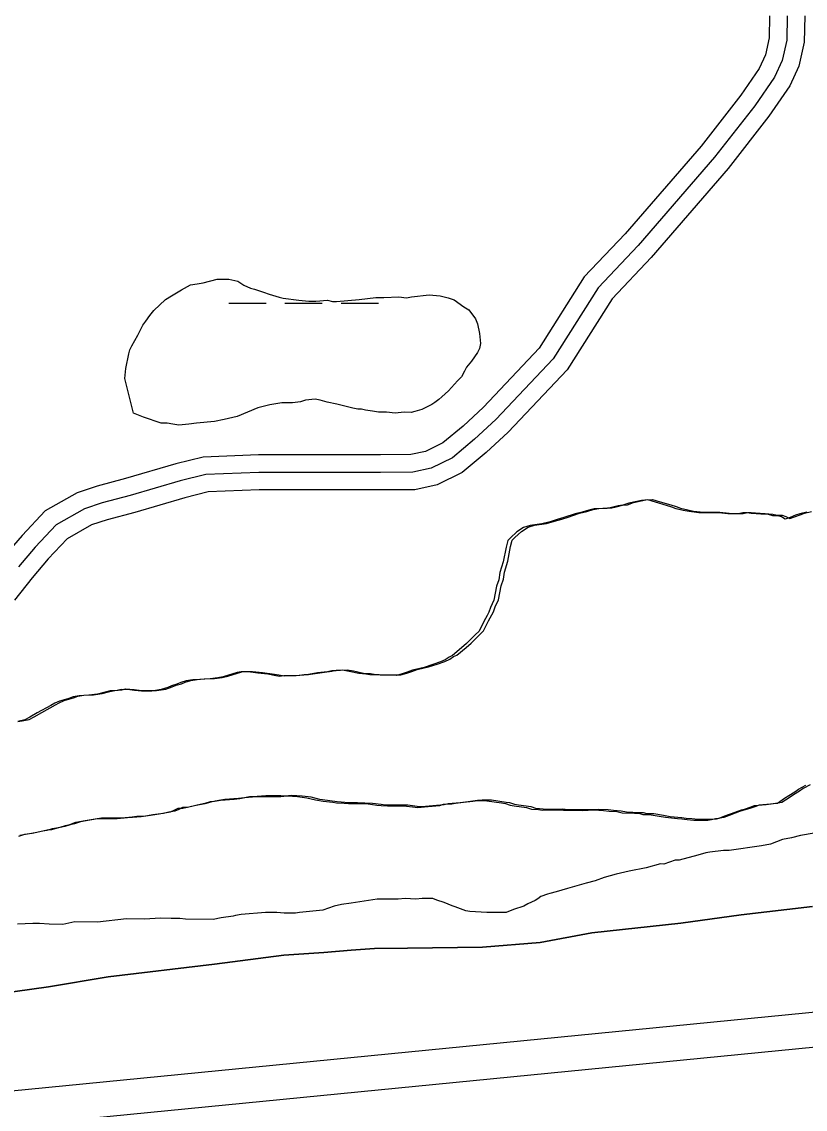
# Model space of a CAD drawing. Extents: x 3245246 to 3283090, y 806824 to 832173.
# Drawn here: x 3251906 to 3252576, y 813236 to 814165 of the extents above; entities that cross this region are included whole.
import ezdxf

# ---------------------------------------------------------------- set-up
doc = ezdxf.new("R2010")
doc.units = 0
for name, color, linetype in [('V-LEVE-TOET', 7, 'Continuous'), ('V-ROAD-CNTR', 7, 'Continuous'), ('V-SITE-VEGE', 7, 'Continuous'), ('V-SURV-LINE', 7, 'Continuous'), ('V-TOPO-SHOR', 7, 'Continuous'), ('V-WETL-SWMP', 7, 'Continuous')]:
    doc.layers.add(name, color=color, linetype=linetype)

msp = doc.modelspace()

# ---------------------------------------------------------------- linework, layer by layer
at = {"layer": 'V-LEVE-TOET'}
for points in [[(3251551.88, 813312.74), (3251617.85, 813313.63), (3251664.09, 813313.19), (3251719.5, 813315.99), (3251763.2, 813323.08), (3251804.3, 813329), (3251886.25, 813334.51), (3251929.23, 813340.42), (3251980.21, 813349.11), (3252071.1, 813359.75), (3252130.28, 813367.47), (3252164.57, 813369.9), (3252188.05, 813371.91), (3252207.77, 813373.23), (3252235.94, 813373.57), (3252300.26, 813374.46), (3252349.57, 813378.24), (3252393.74, 813386.73), (3252469.6, 813394.84), (3252521.27, 813402.13), (3252582.33, 813409.13)], [(3252582.33, 813409.13), (3252521.27, 813402.13), (3252469.6, 813394.84), (3252393.74, 813386.73), (3252349.57, 813378.24), (3252300.26, 813374.46), (3252235.94, 813373.57), (3252207.77, 813373.23), (3252188.05, 813371.91), (3252164.57, 813369.9), (3252130.28, 813367.47), (3252071.1, 813359.75), (3251980.21, 813349.11), (3251929.23, 813340.42), (3251886.25, 813334.51)]]:
    msp.add_lwpolyline(points, dxfattribs=at)
at = {"layer": 'V-ROAD-CNTR'}
for points in [[(3252545.6, 814169.93), (3252545.2, 814151.11), (3252541.91, 814136.61), (3252536.69, 814124.91), (3252520.87, 814102.11), (3252487, 814058.76), (3252422.14, 813983.79), (3252387.2, 813946.92), (3252348.67, 813886.22), (3252300.98, 813835.74), (3252283.54, 813819.54), (3252266.32, 813805.16), (3252251.43, 813797.82), (3252239.05, 813795.13), (3252213.03, 813795.03), (3252108.71, 813795.03), (3252061.48, 813793.12), (3252037.99, 813787.22), (3251994.93, 813774.66), (3251970.92, 813768.28), (3251953.82, 813762.62), (3251926.5, 813747.01), (3251906.79, 813726.08), (3251892.06, 813708.9)], [(3252575.61, 814169.97), (3252575.13, 814147.43), (3252570.51, 814127.09), (3252562.95, 814110.12), (3252545.03, 814084.31), (3252510.17, 814039.7), (3252444.39, 813963.64), (3252410.97, 813928.39), (3252372.45, 813867.71), (3252322.12, 813814.42), (3252303.38, 813797.01), (3252282.8, 813779.84), (3252261.4, 813769.28), (3252242.32, 813765.14), (3252213.08, 813765.03), (3252109.32, 813765.03), (3252065.79, 813763.27), (3252045.84, 813758.26), (3252002.98, 813745.76), (3251979.49, 813739.52), (3251966.1, 813735.09), (3251945.27, 813723.18), (3251929.11, 813706.02), (3251915.22, 813689.82), (3251900.24, 813670.87)], [(3252560.6, 814169.95), (3252560.16, 814149.27), (3252556.21, 814131.85), (3252549.82, 814117.52), (3252532.95, 814093.21), (3252498.59, 814049.23), (3252433.27, 813973.71), (3252399.08, 813937.66), (3252360.56, 813876.97), (3252311.55, 813825.08), (3252293.46, 813808.28), (3252274.56, 813792.5), (3252256.41, 813783.55), (3252240.68, 813780.13), (3252213.05, 813780.03), (3252109.02, 813780.03), (3252063.64, 813778.19), (3252041.91, 813772.74), (3251998.95, 813760.21), (3251975.2, 813753.9), (3251959.96, 813748.86), (3251935.89, 813735.09), (3251917.95, 813716.05), (3251903.64, 813699.36)]]:
    msp.add_lwpolyline(points, dxfattribs=at)
at = {"layer": 'V-SITE-VEGE'}
for points in [[(3252390.95, 813747.83), (3252385.37, 813746), (3252379.33, 813744.64), (3252369.58, 813741.43), (3252364, 813739.6), (3252357.96, 813737.77), (3252350.99, 813735.95), (3252340.78, 813734.6), (3252335.2, 813732.77), (3252329.62, 813729.08), (3252324.03, 813724), (3252321.7, 813721.69), (3252320.28, 813716.13), (3252317.91, 813703.62), (3252315.08, 813694.35), (3252314.13, 813688.32), (3252312.25, 813682.76), (3252309.88, 813670.71), (3252307.06, 813664.69), (3252305.66, 813660.52), (3252304.25, 813657.74), (3252301.44, 813652.65), (3252297.23, 813644.32), (3252293.97, 813641.08), (3252288.84, 813636), (3252286.51, 813633.69), (3252282.32, 813630), (3252274.4, 813623.54), (3252271.62, 813622.16), (3252268.36, 813619.85), (3252264.17, 813618.02), (3252257.67, 813615.73), (3252250.23, 813613.44), (3252246.52, 813612.53), (3252240.48, 813611.16), (3252235.83, 813609.33), (3252231.65, 813607.95), (3252226.54, 813606.58), (3252216.33, 813606.63), (3252212.62, 813606.65), (3252203.81, 813607.15), (3252200.56, 813607.63), (3252194.53, 813608.11), (3252186.19, 813610.01), (3252180.62, 813610.96), (3252175.06, 813610.52), (3252171.34, 813610.54), (3252167.63, 813609.63), (3252159.27, 813608.74), (3252151.38, 813607.38), (3252147.66, 813606.93), (3252143.49, 813606.48), (3252136.99, 813606.05), (3252130.49, 813606.08), (3252126.78, 813605.63), (3252122.14, 813606.58), (3252116.58, 813607.53), (3252108.23, 813608.5), (3252099.89, 813609.46), (3252093.85, 813609.49), (3252090.6, 813609.04), (3252078.52, 813605.38), (3252073.88, 813604.47), (3252067.38, 813603.57), (3252058.56, 813603.15), (3252052.53, 813602.71), (3252046.96, 813601.81), (3252042.31, 813600.44), (3252039.06, 813599.06), (3252034.41, 813597.69), (3252031.16, 813596.31), (3252025.58, 813594.48), (3252017.69, 813593.12), (3252012.12, 813593.15), (3252008.88, 813593.16), (3252002.84, 813593.65), (3251998.67, 813594.13), (3251991.25, 813594.63), (3251988, 813593.72), (3251981.96, 813593.28), (3251977.78, 813592.37), (3251971.28, 813590.54), (3251963.85, 813589.65), (3251955.5, 813589.22), (3251950.39, 813588.32), (3251946.67, 813586.94), (3251938.77, 813584.65), (3251934.59, 813582.82), (3251931.34, 813580.97), (3251919.71, 813574.53), (3251913.2, 813570.85), (3251909.01, 813568.55), (3251902.97, 813567.18)], [(3252577.46, 813746.08), (3252571.42, 813744.72), (3252567.71, 813743.34), (3252563.06, 813741.51), (3252558.87, 813740.13), (3252555.64, 813742), (3252552.39, 813742.95), (3252548.22, 813742.97), (3252544.51, 813743.91), (3252538.02, 813744.4), (3252529.67, 813744.9), (3252525.95, 813745.38), (3252522.71, 813745.4), (3252518.99, 813744.49), (3252509.71, 813744.53), (3252504.61, 813745.01), (3252499.04, 813745.5), (3252493.48, 813745.53), (3252488.37, 813745.55), (3252485.12, 813745.56), (3252476.78, 813746.53), (3252471.68, 813747.48), (3252465.65, 813748.9), (3252461.95, 813750.3), (3252457.31, 813751.72), (3252448.05, 813754.54), (3252441.56, 813756.43), (3252435.99, 813755.99), (3252425.31, 813753.72), (3252420.2, 813751.88), (3252416.02, 813751.44), (3252410.45, 813750.07), (3252406.73, 813749.16), (3252403.02, 813749.17), (3252395.59, 813748.74), (3252390.95, 813747.83)], [(3251987.98, 813484.22), (3251996.8, 813485.11), (3252000.98, 813485.55), (3252008.4, 813485.98), (3252014.44, 813486.88), (3252023.72, 813488.24), (3252028.37, 813489.14), (3252033.47, 813490.05), (3252036.73, 813491.43), (3252039.98, 813493.27), (3252044.16, 813493.25), (3252050.2, 813494.61), (3252059.02, 813496.43), (3252064.13, 813497.8), (3252067.85, 813498.71), (3252071.1, 813499.16), (3252076.2, 813500.07), (3252087.81, 813500.94), (3252092.91, 813501.39), (3252097.09, 813502.3), (3252103.59, 813502.73), (3252111.02, 813503.16), (3252120.29, 813503.12), (3252124.01, 813503.1), (3252127.72, 813503.09), (3252133.29, 813503.53), (3252142.1, 813503.02), (3252149.98, 813502.06), (3252157.4, 813500.17), (3252163.89, 813499.21), (3252172.24, 813498.25), (3252175.49, 813497.78), (3252181.98, 813497.28), (3252185.69, 813497.26), (3252189.4, 813497.25), (3252202.39, 813496.73), (3252209.81, 813495.77), (3252213.52, 813495.29), (3252219.09, 813495.26), (3252228.37, 813495.22), (3252232.54, 813495.2), (3252240.43, 813494.24), (3252244.6, 813493.76), (3252253.88, 813494.64), (3252263.63, 813495.53), (3252266.88, 813496.44), (3252273.85, 813496.87), (3252277.1, 813497.33), (3252284.06, 813498.22), (3252291.95, 813499.11), (3252296.13, 813499.56), (3252299.84, 813499.55), (3252304.01, 813499.53), (3252316.53, 813497.61), (3252319.78, 813497.14), (3252323.95, 813495.72), (3252327.19, 813495.25), (3252337.86, 813493.81), (3252342.03, 813492.4), (3252348.06, 813491.91), (3252351.31, 813491.43), (3252364.76, 813491.83), (3252369.4, 813491.35), (3252372.65, 813491.33), (3252376.36, 813491.32), (3252380.54, 813491.3), (3252385.64, 813491.28), (3252395.39, 813491.7), (3252403.73, 813491.2), (3252408.37, 813490.71), (3252414.86, 813490.22), (3252419.5, 813489.27), (3252430.17, 813488.76), (3252433.88, 813488.75), (3252437.13, 813487.8), (3252442.69, 813487.78), (3252451.04, 813486.35), (3252456.6, 813485.4), (3252466.81, 813484.42), (3252470.52, 813483.94), (3252475.15, 813483.46), (3252480.72, 813482.97), (3252484.43, 813482.95), (3252492.78, 813482.92), (3252496.03, 813483.37), (3252499.28, 813484.28), (3252502.53, 813484.73), (3252507.18, 813486.57), (3252516.01, 813489.77), (3252521.59, 813491.6), (3252524.84, 813492.52), (3252529.02, 813493.89), (3252532.74, 813495.27), (3252542.49, 813496.15), (3252548.99, 813497.05), (3252552.23, 813497.5), (3252558.29, 813501.65), (3252562.01, 813503.95), (3252567.12, 813507.18), (3252570.38, 813509.49), (3252576.43, 813512.71)], [(3251904.86, 813470.2), (3251911.36, 813471.1), (3251917.87, 813472.46), (3251924.37, 813473.83), (3251928.08, 813474.28), (3251932.73, 813475.65), (3251939.23, 813477.01), (3251943.87, 813478.38), (3251947.59, 813479.29), (3251952.7, 813481.12), (3251960.6, 813482.48), (3251970.81, 813484.29), (3251975.45, 813484.27), (3251979.62, 813484.25), (3251984.73, 813484.23), (3251987.98, 813484.22)], [(3252583.61, 813471.77), (3252571.87, 813469.75), (3252564.27, 813467.72), (3252556.68, 813466.37), (3252546.31, 813462.27), (3252538.71, 813460.93), (3252511.09, 813456.91), (3252506.26, 813456.93), (3252494.52, 813455.6), (3252491.07, 813454.93), (3252484.16, 813452.89), (3252468.27, 813448.82), (3252464.81, 813448.83), (3252455.14, 813445.42), (3252452.38, 813445.44), (3252439.94, 813442.04), (3252425.44, 813439.34), (3252414.39, 813436.63), (3252404.02, 813433.92), (3252396.42, 813431.19), (3252388.82, 813429.15), (3252372.93, 813424.39), (3252363.25, 813421.68), (3252357.73, 813420.32), (3252355.66, 813419.64), (3252350.12, 813417.59), (3252347.36, 813415.54), (3252345.28, 813414.16), (3252339.06, 813411.43), (3252335.6, 813409.38), (3252326.61, 813406.66), (3252320.39, 813403.92), (3252303.83, 813403.99), (3252289.34, 813404.75), (3252285.89, 813405.46), (3252276.94, 813408.95), (3252274.18, 813409.65), (3252267.29, 813412.44), (3252261.09, 813414.54), (3252257.65, 813415.93), (3252248.68, 813415.97), (3252243.15, 813415.3), (3252234.18, 813416.04), (3252227.97, 813415.37), (3252210.03, 813415.45), (3252187.93, 813412.1), (3252179.64, 813410.76), (3252173.43, 813409.4), (3252163.75, 813405.99), (3252143.73, 813404.01), (3252140.28, 813403.34), (3252130.61, 813403.38), (3252124.41, 813404.1), (3252114.75, 813404.14), (3252094.04, 813402.16), (3252089.2, 813401.49), (3252087.13, 813400.81), (3252076.77, 813399.48), (3252069.86, 813398.13), (3252046.4, 813398.23), (3252041.58, 813398.94), (3252033.98, 813398.98), (3252025.01, 813399.02), (3252011.21, 813398.39), (3251996.03, 813398.45), (3251971.17, 813395.8), (3251951.85, 813395.89), (3251941.49, 813393.86), (3251929.76, 813393.92), (3251921.48, 813394.64), (3251915.96, 813394.67), (3251902.85, 813394.04)]]:
    msp.add_lwpolyline(points, dxfattribs=at)
at = {"layer": 'V-SURV-LINE'}
for points in [[(3251587.2, 813221.25), (3254394.35, 813496.9)], [(3254397.29, 813467.05), (3251590.14, 813191.39)]]:
    msp.add_lwpolyline(points, dxfattribs=at)
at = {"layer": 'V-TOPO-SHOR'}
for points in [[(3252204.43, 813608.06), (3252207.67, 813607.58), (3252216.49, 813607.08), (3252220.2, 813607.06), (3252230.41, 813607.02), (3252235.52, 813608.38), (3252239.7, 813609.76), (3252244.35, 813611.59), (3252250.38, 813612.96), (3252254.1, 813613.87), (3252261.53, 813616.16), (3252268.04, 813618.45), (3252272.22, 813620.29), (3252275.48, 813622.59), (3252278.27, 813623.97), (3252286.19, 813630.43), (3252290.38, 813634.12), (3252292.71, 813636.44), (3252297.84, 813641.52), (3252301.1, 813644.75), (3252305.31, 813653.08), (3252308.12, 813658.18), (3252309.52, 813660.95), (3252310.93, 813665.12), (3252313.74, 813671.14), (3252316.11, 813683.19), (3252317.99, 813688.75), (3252318.95, 813694.78), (3252321.77, 813704.05), (3252324.15, 813716.56), (3252325.56, 813722.13), (3252327.89, 813724.44), (3252333.48, 813729.52), (3252339.07, 813733.2), (3252344.65, 813735.03), (3252354.86, 813736.38), (3252361.83, 813738.2), (3252367.87, 813740.03), (3252373.44, 813741.86), (3252383.2, 813745.07), (3252389.24, 813746.44), (3252394.81, 813748.27), (3252399.46, 813749.17), (3252406.88, 813749.61), (3252410.59, 813749.59), (3252414.31, 813750.5), (3252419.88, 813751.87), (3252424.06, 813752.31), (3252429.17, 813754.15), (3252439.86, 813756.42), (3252445.43, 813756.86), (3252451.91, 813754.97), (3252461.18, 813752.15), (3252465.81, 813750.74), (3252469.52, 813749.33), (3252475.54, 813747.91), (3252480.64, 813746.96), (3252488.99, 813745.99), (3252492.24, 813745.98), (3252497.34, 813745.96), (3252502.91, 813745.93), (3252508.48, 813745.44), (3252513.58, 813744.96), (3252522.86, 813744.92), (3252526.57, 813745.83), (3252529.82, 813745.82), (3252533.53, 813745.33), (3252541.88, 813744.83), (3252548.37, 813744.34), (3252552.08, 813743.4), (3252556.26, 813743.38), (3252559.5, 813742.44), (3252562.74, 813740.57), (3252566.92, 813741.94), (3252571.57, 813743.78), (3252575.29, 813745.15), (3252581.33, 813746.52)], [(3251906.84, 813567.61), (3251912.88, 813568.98), (3251917.06, 813571.28), (3251923.57, 813574.96), (3251935.2, 813581.41), (3251938.46, 813583.25), (3251942.64, 813585.09), (3251950.54, 813587.37), (3251954.26, 813588.75), (3251959.37, 813589.65), (3251967.72, 813590.08), (3251975.15, 813590.98), (3251981.65, 813592.8), (3251985.83, 813593.71), (3251991.86, 813594.15), (3251995.12, 813595.06), (3252002.54, 813594.57), (3252006.71, 813594.08), (3252012.74, 813593.59), (3252015.99, 813593.58), (3252021.55, 813593.55), (3252029.45, 813594.91), (3252035.03, 813596.74), (3252038.28, 813598.12), (3252042.92, 813599.49), (3252046.18, 813600.87), (3252050.82, 813602.24), (3252056.4, 813603.14), (3252062.43, 813603.58), (3252071.25, 813604.01), (3252077.75, 813604.9), (3252082.39, 813605.81), (3252094.47, 813609.47), (3252097.72, 813609.92), (3252103.75, 813609.89), (3252112.1, 813608.93), (3252120.45, 813607.96), (3252126.01, 813607.01), (3252130.65, 813606.06), (3252134.36, 813606.51), (3252140.85, 813606.48), (3252147.35, 813606.92), (3252151.53, 813607.36), (3252155.24, 813607.81), (3252163.14, 813609.17), (3252171.49, 813610.06), (3252175.21, 813610.97), (3252178.92, 813610.95), (3252184.49, 813611.39), (3252190.05, 813610.44), (3252198.4, 813608.55), (3252204.43, 813608.06)], [(3251903.12, 813567.17), (3251906.84, 813567.61)], [(3252580.3, 813513.14), (3252574.25, 813509.92), (3252570.99, 813507.61), (3252565.87, 813504.39), (3252562.15, 813502.08), (3252556.1, 813497.93), (3252552.85, 813497.48), (3252546.35, 813496.58), (3252536.6, 813495.7)], [(3252536.6, 813495.7), (3252532.89, 813494.32), (3252528.71, 813492.95), (3252525.45, 813492.04), (3252519.88, 813490.21), (3252511.05, 813487), (3252506.4, 813485.16), (3252503.15, 813484.71), (3252499.9, 813483.8), (3252496.65, 813483.35), (3252488.29, 813483.39), (3252484.58, 813483.4), (3252479.02, 813483.89), (3252474.38, 813484.38), (3252470.67, 813484.85), (3252460.47, 813485.83), (3252454.91, 813486.78), (3252446.56, 813488.21), (3252440.99, 813488.23), (3252437.75, 813489.18), (3252434.04, 813489.19), (3252423.37, 813489.7), (3252418.73, 813490.65), (3252412.24, 813491.15), (3252407.6, 813491.63), (3252399.25, 813492.13), (3252389.5, 813491.71), (3252384.4, 813491.73), (3252380.23, 813491.75), (3252376.51, 813491.77), (3252373.27, 813491.78), (3252368.63, 813492.27), (3252355.17, 813491.86), (3252351.93, 813492.34), (3252345.9, 813492.83), (3252341.73, 813494.24), (3252331.06, 813495.68), (3252327.82, 813496.16), (3252323.65, 813497.57), (3252320.4, 813498.05), (3252307.88, 813499.96), (3252303.71, 813499.98), (3252299.99, 813499.99), (3252295.82, 813499.55), (3252287.92, 813498.65), (3252280.96, 813497.76), (3252277.71, 813497.31), (3252270.75, 813496.87), (3252267.5, 813495.96), (3252257.75, 813495.07), (3252248.47, 813494.19), (3252244.29, 813494.67), (3252236.41, 813495.63), (3252232.23, 813495.65), (3252222.96, 813495.69), (3252217.39, 813495.72), (3252213.68, 813496.2), (3252206.26, 813497.16), (3252193.27, 813497.68), (3252189.56, 813497.7), (3252185.85, 813497.71), (3252179.35, 813498.21), (3252176.1, 813498.68), (3252167.76, 813499.65), (3252161.27, 813500.61), (3252153.85, 813502.49), (3252145.97, 813503.46), (3252137.15, 813503.96), (3252131.58, 813503.52), (3252127.87, 813503.54), (3252124.16, 813503.55), (3252114.88, 813503.59), (3252107.46, 813503.16), (3252100.96, 813502.73), (3252096.78, 813501.82), (3252091.67, 813501.38), (3252080.07, 813500.5), (3252074.96, 813499.59), (3252071.71, 813499.14), (3252068, 813498.23), (3252062.89, 813496.86), (3252054.06, 813495.05), (3252048.02, 813493.68), (3252043.85, 813493.7), (3252040.59, 813491.86), (3252037.34, 813490.48), (3252032.23, 813489.58), (3252027.59, 813488.67), (3252018.3, 813487.32), (3252012.27, 813486.42), (3252004.84, 813485.98), (3252000.66, 813485.54), (3251991.84, 813484.65), (3251988.6, 813484.66), (3251983.49, 813484.69), (3251979.32, 813484.71), (3251974.68, 813484.72), (3251964.46, 813482.92), (3251956.57, 813481.56), (3251951.46, 813479.72), (3251947.74, 813478.81)], [(3251947.74, 813478.81), (3251943.09, 813477.44), (3251936.59, 813476.08), (3251931.95, 813474.71), (3251928.23, 813474.26), (3251921.73, 813472.9), (3251915.23, 813471.53), (3251908.73, 813470.63), (3251903.62, 813468.8)]]:
    msp.add_lwpolyline(points, dxfattribs=at)
at = {"layer": 'V-WETL-SWMP'}
for p, q in [((3252083.28, 813924.62), (3252115.28, 813924.61)), ((3252131.28, 813924.6), (3252163.28, 813924.59)), ((3252179.28, 813924.58), (3252211.28, 813924.57))]:
    msp.add_line(p, q, dxfattribs=at)
msp.add_lwpolyline([(3252010.33, 813827.22), (3252001.9, 813830.64), (3251994.44, 813860.21), (3251995.32, 813868.65), (3251997.91, 813881.3), (3251998.76, 813884.67), (3252000.47, 813888.04), (3252005.57, 813897.3), (3252008.13, 813902.36), (3252009.83, 813905.73), (3252012.38, 813909.09), (3252015.78, 813914.14), (3252019.17, 813918.35), (3252029.34, 813927.59), (3252034.42, 813930.94), (3252042.88, 813935.97), (3252050.5, 813940.16), (3252056.41, 813940.97), (3252061.48, 813941.8), (3252073.31, 813945.12), (3252079.22, 813945.09), (3252083.44, 813945.07), (3252091.03, 813943.35), (3252096.08, 813939.95), (3252101.98, 813937.4), (3252105.35, 813936.54), (3252112.93, 813933.97), (3252117.99, 813932.26), (3252126.42, 813929.69), (3252129.79, 813928.83), (3252143.29, 813927.08), (3252151.73, 813926.2), (3252157.64, 813926.18), (3252167.77, 813926.98), (3252171.99, 813926.11), (3252175.36, 813926.1), (3252194.78, 813927.7), (3252209.14, 813929.33), (3252215.89, 813929.3), (3252228.56, 813930.08), (3252235.31, 813929.21), (3252239.53, 813930.04), (3252254.73, 813931.66), (3252264.01, 813930.77), (3252270.76, 813929.05), (3252275.82, 813927.34), (3252284.23, 813921.4), (3252288.44, 813918.85), (3252294.32, 813911.22), (3252295.98, 813907), (3252297.64, 813898.55), (3252298.44, 813890.1), (3252297.58, 813885.89), (3252295.88, 813882.52), (3252290.78, 813874.94), (3252286.54, 813869.9), (3252284.83, 813866.53), (3252282.28, 813861.48), (3252278.89, 813858.11), (3252271.25, 813849.71), (3252265.32, 813844.67), (3252262.78, 813842.15), (3252259.39, 813839.63), (3252256.85, 813837.95), (3252248.39, 813833.77), (3252242.48, 813832.11), (3252239.1, 813831.28), (3252233.19, 813831.3), (3252225.59, 813830.49), (3252217.99, 813831.37), (3252211.24, 813831.4), (3252206.18, 813832.27), (3252200.28, 813833.14), (3252196.9, 813834), (3252193.53, 813834.01), (3252189.31, 813834.87), (3252185.94, 813835.73), (3252179.19, 813837.45), (3252175.82, 813838.31), (3252167.39, 813840.04), (3252161.49, 813841.75), (3252157.27, 813842.61), (3252148.82, 813841.81), (3252144.6, 813840.14), (3252137.84, 813839.32), (3252128.55, 813839.36), (3252118.42, 813837.72), (3252108.28, 813835.23), (3252090.52, 813827.71), (3252079.53, 813825.23), (3252071.09, 813823.58), (3252055.89, 813821.96), (3252049.13, 813821.14), (3252040.68, 813820.34), (3252035.62, 813821.2), (3252030.56, 813822.07), (3252025.5, 813822.09)], close=True, dxfattribs=at)

doc.saveas('drawing.dxf')
